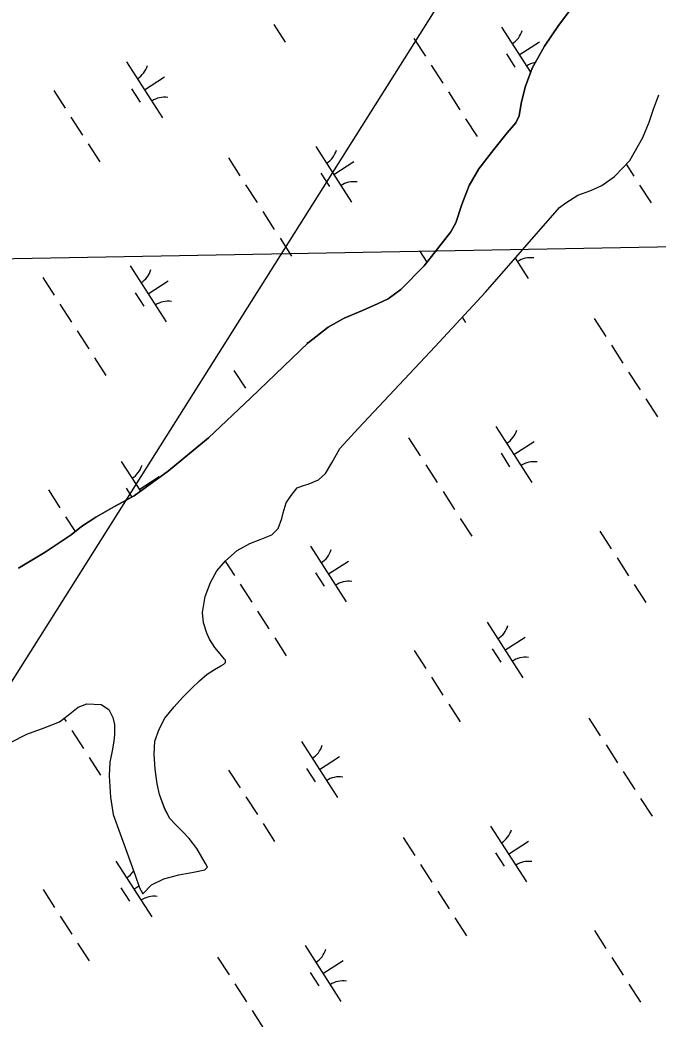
# Model space of a CAD drawing. Extents: x 3937982 to 3958556, y 219448 to 241894.
# Drawn here: x 3946430 to 3946911, y 235810 to 236562 of the extents above; entities that cross this region are included whole.
import ezdxf

# ---------------------------------------------------------------- set-up
doc = ezdxf.new("R2010")
doc.units = 0
for name, color, linetype in [('V-GRID-MAJR', 7, 'Continuous'), ('V-TOPO-SHOR', 7, 'Continuous'), ('V-UTIL-LINE', 7, 'Continuous'), ('V-WETL-SWMP', 7, 'Continuous')]:
    doc.layers.add(name, color=color, linetype=linetype)

msp = doc.modelspace()

# ---------------------------------------------------------------- linework, layer by layer
at = {"layer": 'V-GRID-MAJR'}
msp.add_spline([(3942640.453, 236314.075), (3945968.142, 236374.431), (3951288.627, 236471.56), (3951347.833, 236472.645)], degree=3, dxfattribs=at)
at = {"layer": 'V-TOPO-SHOR'}
for points in [[(3946846.703, 236572.562), (3946835.845, 236558.361), (3946825.14, 236542.586), (3946815.824, 236526.091), (3946810.562, 236511.814), (3946807.777, 236499.606), (3946806.077, 236490.183), (3946803.558, 236484.969), (3946796.986, 236477.359), (3946787.025, 236464.897), (3946775.808, 236450.176), (3946768.47, 236437.679), (3946762.858, 236423.408), (3946758.477, 236409.646), (3946754.539, 236402.875), (3946734.608, 236377.251), (3946717.051, 236359.292), (3946707.511, 236352.244), (3946699.769, 236348.849), (3946688.153, 236343.579), (3946674.258, 236337.816), (3946662.097, 236330.98), (3946647.246, 236319.282), (3946604.013, 236277.697), (3946572.128, 236247.682), (3946541.883, 236222.719), (3946515.916, 236203.82), (3946501.294, 236195.968), (3946487.017, 236187.935), (3946476.429, 236180.903), (3946468.472, 236174.535), (3946449.057, 236161.5), (3946428.956, 236149.519)], [(3946497.017, 236042.853), (3946499.911, 236036.869), (3946501.24, 236031.601), (3946501.136, 236023.733), (3946500.728, 236019.365), (3946499.594, 236012.907), (3946497.718, 236003.31), (3946497.052, 235992.822), (3946498.24, 235976.889), (3946500.165, 235963.743), (3946505.398, 235949.329), (3946516.879, 235918.04), (3946520.076, 235908.551), (3946522.642, 235904.144), (3946529.026, 235910.706), (3946538.358, 235915.306), (3946549.594, 235918.306), (3946560.819, 235920.432), (3946569.238, 235922.242), (3946571.188, 235924.143), (3946569.652, 235926.961), (3946563.328, 235938.239), (3946557.479, 235945.665), (3946552.649, 235950.802), (3946547.294, 235955.946), (3946542.809, 235960.728), (3946539.057, 235967.952), (3946535.004, 235978.849), (3946533.359, 235986.918), (3946531.758, 235997.961), (3946531.035, 236009.342), (3946531.688, 236019.127), (3946534.955, 236028.005), (3946539.09, 236036.349), (3946546.2, 236045.001), (3946552.592, 236052.088), (3946559.506, 236058.993), (3946565.177, 236064.517), (3946571.016, 236069.512), (3946576.484, 236072.938), (3946581.422, 236075.846), (3946583.535, 236077.042), (3946584.776, 236078.251), (3946584.963, 236079.123), (3946584.801, 236080), (3946584.113, 236080.884), (3946581.872, 236083.537), (3946579.462, 236086.369), (3946576.879, 236089.552), (3946572.767, 236095.902), (3946570.727, 236100.478), (3946568.38, 236108.207), (3946567.61, 236116.09), (3946569.519, 236128.134), (3946573.506, 236138.577), (3946578.348, 236147.434), (3946584.744, 236154.87), (3946593.593, 236162.626), (3946603.108, 236167.922), (3946611.021, 236170.966), (3946619.816, 236174.523), (3946624.6, 236179.182), (3946627.326, 236186.844), (3946628.257, 236191.204), (3946630.455, 236198.522), (3946634.205, 236204.246), (3946638.827, 236209.958), (3946643.572, 236211.643), (3946647.085, 236212.647), (3946655, 236215.864), (3946660.137, 236220.695), (3946664.966, 236228.678), (3946671.059, 236239.619), (3946685.081, 236255.001), (3946742.923, 236316.335), (3946780.729, 236357.467), (3946836.5, 236421.102), (3946841.27, 236424.537), (3946850.271, 236430.539), (3946860.286, 236433.906), (3946868.557, 236437.644), (3946877.921, 236444.517), (3946889.625, 236456.608), (3946899.3, 236473.797), (3946904.002, 236485.457), (3946907.281, 236495.207), (3946911.447, 236505.998)], [(3946409.836, 236011.648), (3946435.022, 236024.433), (3946448.201, 236028.982), (3946459.635, 236033.727), (3946466.173, 236038.54), (3946473.777, 236044.735), (3946480.279, 236047.099), (3946491.121, 236046.781), (3946497.017, 236042.853)]]:
    msp.add_lwpolyline(points, dxfattribs=at)
at = {"layer": 'V-UTIL-LINE'}
msp.add_line((3947949.336, 238483.295), (3945978.591, 235358.555), dxfattribs=at)
at = {"layer": 'V-WETL-SWMP'}
for p, q in [((3946835.844, 236558.361), (3946846.703, 236572.562)), ((3946621.264, 236559.054), (3946629.924, 236545.6)), ((3946825.139, 236542.585), (3946835.844, 236558.361)), ((3946792.716, 236557.122), (3946814.683, 236522.995)), ((3946726.851, 236548.527), (3946735.511, 236535.074)), ((3946806.248, 236536.101), (3946821.383, 236545.843)), ((3946796.512, 236536.97), (3946803.007, 236526.88)), ((3946815.824, 236526.09), (3946825.139, 236542.585)), ((3946510.283, 236530.783), (3946537.346, 236488.74)), ((3946739.841, 236528.347), (3946748.501, 236514.893)), ((3946810.562, 236511.815), (3946815.824, 236526.09)), ((3946523.814, 236509.761), (3946538.95, 236519.504)), ((3946455.417, 236509.386), (3946464.077, 236495.932)), ((3946514.079, 236510.631), (3946520.574, 236500.54)), ((3946752.831, 236508.166), (3946761.491, 236494.712)), ((3946807.776, 236499.607), (3946810.562, 236511.815)), ((3946806.077, 236490.183), (3946807.776, 236499.607)), ((3946468.407, 236489.205), (3946477.067, 236475.751)), ((3946765.821, 236487.985), (3946774.481, 236474.531)), ((3946796.985, 236477.359), (3946803.558, 236484.969)), ((3946803.558, 236484.969), (3946806.077, 236490.183)), ((3946787.024, 236464.896), (3946796.985, 236477.359)), ((3946481.397, 236469.024), (3946490.057, 236455.571)), ((3946652.849, 236467.093), (3946679.911, 236425.05)), ((3946775.808, 236450.176), (3946787.024, 236464.896)), ((3946586.984, 236458.498), (3946595.644, 236445.044)), ((3946666.38, 236446.071), (3946681.516, 236455.814)), ((3946886.862, 236453.753), (3946892.629, 236444.792)), ((3946656.645, 236446.94), (3946663.14, 236436.85)), ((3946768.47, 236437.678), (3946775.808, 236450.176)), ((3946599.974, 236438.317), (3946608.634, 236424.863)), ((3946896.959, 236438.065), (3946905.619, 236424.611)), ((3946762.858, 236423.408), (3946768.47, 236437.678)), ((3946758.477, 236409.646), (3946762.858, 236423.408)), ((3946612.964, 236418.136), (3946621.624, 236404.683)), ((3946754.539, 236402.876), (3946758.477, 236409.646)), ((3946734.607, 236377.251), (3946754.539, 236402.876)), ((3946625.954, 236397.956), (3946634.614, 236384.502)), ((3946731.112, 236388.397), (3946736.621, 236379.84)), ((3946803.175, 236383.078), (3946813.041, 236367.751)), ((3946512.982, 236377.063), (3946540.044, 236335.02)), ((3946717.05, 236359.291), (3946734.607, 236377.251)), ((3946447.117, 236368.468), (3946455.777, 236355.015)), ((3946526.513, 236356.042), (3946541.649, 236365.784)), ((3946516.778, 236356.911), (3946523.273, 236346.821)), ((3946707.511, 236352.245), (3946717.05, 236359.291)), ((3946460.107, 236348.288), (3946468.767, 236334.834)), ((3946688.153, 236343.58), (3946699.769, 236348.849)), ((3946699.769, 236348.849), (3946707.511, 236352.245)), ((3946674.257, 236337.817), (3946688.153, 236343.58)), ((3946662.096, 236330.981), (3946674.257, 236337.817)), ((3946763.257, 236338.458), (3946765.752, 236334.582)), ((3946862.679, 236337.509), (3946871.339, 236324.055)), ((3946473.097, 236328.107), (3946481.757, 236314.653)), ((3946647.247, 236319.282), (3946662.096, 236330.981)), ((3946604.013, 236277.697), (3946647.247, 236319.282)), ((3946646.111, 236319.765), (3946646.737, 236318.792)), ((3946875.669, 236317.328), (3946884.329, 236303.875)), ((3946486.087, 236307.926), (3946494.747, 236294.472)), ((3946591.245, 236298.368), (3946599.905, 236284.914)), ((3946888.659, 236297.148), (3946897.319, 236283.694)), ((3946572.127, 236247.682), (3946604.013, 236277.697)), ((3946604.235, 236278.187), (3946604.345, 236278.016)), ((3946901.649, 236276.967), (3946910.309, 236263.513)), ((3946788.677, 236256.075), (3946815.739, 236214.031)), ((3946541.883, 236222.718), (3946572.127, 236247.682)), ((3946722.812, 236247.48), (3946731.472, 236234.026)), ((3946802.208, 236235.053), (3946817.344, 236244.795)), ((3946792.473, 236235.922), (3946798.968, 236225.832)), ((3946506.244, 236229.735), (3946520.689, 236207.293)), ((3946735.802, 236227.299), (3946744.462, 236213.845)), ((3946515.917, 236203.82), (3946541.883, 236222.718)), ((3946519.775, 236208.714), (3946534.911, 236218.456)), ((3946451.378, 236208.338), (3946460.038, 236194.884)), ((3946510.04, 236209.583), (3946514.306, 236202.955)), ((3946748.792, 236207.118), (3946757.452, 236193.664)), ((3946501.294, 236195.967), (3946515.917, 236203.82)), ((3946487.018, 236187.935), (3946501.294, 236195.967)), ((3946464.368, 236188.157), (3946471.55, 236176.999)), ((3946476.429, 236180.903), (3946487.018, 236187.935)), ((3946761.782, 236186.937), (3946770.442, 236173.484)), ((3946449.057, 236161.499), (3946468.472, 236174.536)), ((3946468.472, 236174.536), (3946476.429, 236180.903)), ((3946866.94, 236177.379), (3946875.6, 236163.925)), ((3946428.956, 236149.52), (3946449.057, 236161.499)), ((3946648.81, 236166.045), (3946675.872, 236124.002)), ((3946584.664, 236154.779), (3946591.605, 236143.996)), ((3946662.341, 236145.023), (3946677.476, 236154.766)), ((3946879.93, 236157.198), (3946888.59, 236143.744)), ((3946652.606, 236145.893), (3946659.101, 236135.802)), ((3946595.935, 236137.269), (3946604.595, 236123.816)), ((3946892.92, 236137.017), (3946901.58, 236123.564)), ((3946608.925, 236117.089), (3946617.585, 236103.635)), ((3946781.939, 236108.746), (3946809.001, 236066.703)), ((3946621.914, 236096.908), (3946630.574, 236083.454)), ((3946795.47, 236087.725), (3946810.606, 236097.467)), ((3946727.073, 236087.349), (3946735.733, 236073.896)), ((3946785.735, 236088.594), (3946792.23, 236078.504)), ((3946740.063, 236067.169), (3946748.723, 236053.715)), ((3946753.053, 236046.988), (3946761.713, 236033.534)), ((3946463.116, 236036.29), (3946464.727, 236033.786)), ((3946858.64, 236036.461), (3946867.3, 236023.008)), ((3946469.057, 236027.059), (3946477.717, 236013.605)), ((3946642.072, 236018.717), (3946669.134, 235976.674)), ((3946871.63, 236016.281), (3946880.29, 236002.827)), ((3946482.047, 236006.878), (3946490.707, 235993.425)), ((3946655.603, 235997.695), (3946670.738, 236007.438)), ((3946587.206, 235997.32), (3946595.866, 235983.866)), ((3946645.868, 235998.565), (3946652.363, 235988.474)), ((3946884.62, 235996.1), (3946893.28, 235982.646)), ((3946600.196, 235977.139), (3946608.856, 235963.685)), ((3946897.61, 235975.919), (3946906.27, 235962.465)), ((3946613.185, 235956.958), (3946621.845, 235943.505)), ((3946784.638, 235955.027), (3946811.7, 235912.984)), ((3946718.773, 235946.432), (3946727.433, 235932.978)), ((3946798.169, 235934.005), (3946813.304, 235943.748)), ((3946788.434, 235934.874), (3946794.929, 235924.784)), ((3946502.204, 235928.687), (3946529.267, 235886.644)), ((3946731.763, 235926.251), (3946740.422, 235912.797)), ((3946447.338, 235907.29), (3946455.998, 235893.837)), ((3946506, 235908.535), (3946512.495, 235898.445)), ((3946515.736, 235907.666), (3946519.547, 235910.119)), ((3946744.752, 235906.07), (3946753.412, 235892.617)), ((3946460.328, 235887.11), (3946468.988, 235873.656)), ((3946757.742, 235885.89), (3946766.402, 235872.436)), ((3946862.901, 235876.331), (3946871.561, 235862.877)), ((3946473.318, 235866.929), (3946481.978, 235853.475)), ((3946644.77, 235864.997), (3946671.833, 235822.954)), ((3946578.905, 235856.402), (3946587.565, 235842.949)), ((3946658.302, 235843.976), (3946673.437, 235853.718)), ((3946875.891, 235856.15), (3946884.551, 235842.697)), ((3946648.566, 235844.845), (3946655.061, 235834.754)), ((3946591.895, 235836.222), (3946600.555, 235822.768)), ((3946888.881, 235835.97), (3946897.541, 235822.516)), ((3946604.885, 235816.041), (3946613.545, 235802.587))]:
    msp.add_line(p, q, dxfattribs=at)
for points in [[(3946611.021, 236170.966), (3946619.815, 236174.523), (3946624.6, 236179.183), (3946627.325, 236186.844), (3946628.258, 236191.205), (3946630.454, 236198.522), (3946634.204, 236204.245), (3946638.828, 236209.957), (3946643.573, 236211.643), (3946647.085, 236212.646), (3946655, 236215.865), (3946660.137, 236220.695), (3946664.966, 236228.678), (3946671.058, 236239.618), (3946685.082, 236255.001), (3946742.923, 236316.334), (3946780.728, 236357.466), (3946836.501, 236421.102), (3946841.269, 236424.537), (3946850.27, 236430.54), (3946860.286, 236433.906), (3946868.557, 236437.645), (3946877.92, 236444.518), (3946889.626, 236456.608), (3946899.3, 236473.798), (3946904.003, 236485.456), (3946907.281, 236495.208), (3946911.447, 236505.999)], [(3946409.837, 236011.648), (3946435.022, 236024.434), (3946448.202, 236028.982), (3946459.635, 236033.728), (3946466.172, 236038.54), (3946473.776, 236044.736), (3946480.28, 236047.099), (3946491.121, 236046.781), (3946497.017, 236042.854), (3946499.911, 236036.868), (3946501.241, 236031.602), (3946501.136, 236023.732), (3946500.729, 236019.364), (3946499.593, 236012.907), (3946497.717, 236003.31), (3946497.053, 235992.823), (3946498.241, 235976.889), (3946500.166, 235963.743), (3946505.398, 235949.33), (3946516.878, 235918.04), (3946520.076, 235908.551), (3946522.642, 235904.144), (3946529.026, 235910.706), (3946538.358, 235915.306), (3946549.594, 235918.306), (3946560.818, 235920.431), (3946569.238, 235922.243), (3946571.188, 235924.142), (3946569.651, 235926.961), (3946563.328, 235938.24), (3946557.479, 235945.665), (3946552.649, 235950.802), (3946547.294, 235955.946), (3946542.809, 235960.729), (3946539.057, 235967.951), (3946535.003, 235978.85), (3946533.36, 235986.919), (3946531.758, 235997.961), (3946531.034, 236009.341), (3946531.688, 236019.128), (3946534.955, 236028.006), (3946539.089, 236036.348), (3946546.201, 236045.001), (3946552.592, 236052.088), (3946559.506, 236058.994), (3946565.177, 236064.516), (3946571.016, 236069.512), (3946576.484, 236072.938), (3946581.421, 236075.846), (3946583.536, 236077.043), (3946584.777, 236078.251), (3946584.963, 236079.123), (3946584.8, 236080), (3946584.112, 236080.884), (3946581.873, 236083.537), (3946579.461, 236086.368), (3946576.88, 236089.551), (3946572.766, 236095.903), (3946570.727, 236100.478), (3946568.381, 236108.207), (3946567.61, 236116.089), (3946569.519, 236128.134), (3946573.506, 236138.577), (3946578.347, 236147.434), (3946584.743, 236154.871), (3946593.592, 236162.626), (3946603.109, 236167.922), (3946611.021, 236170.966)]]:
    msp.add_lwpolyline(points, dxfattribs=at)
for centre, start, end in [((3946791.497, 236559.455), 301.99668, 343.540338), ((3946821.397, 236513.003), 100.376517, 123.540335), ((3946509.064, 236533.116), 301.99668, 343.540338), ((3946538.964, 236486.664), 81.996677, 123.540335), ((3946651.63, 236469.426), 301.99668, 343.540338), ((3946681.53, 236422.974), 81.996677, 123.540335), ((3946814.659, 236365.675), 81.996677, 123.540335), ((3946511.763, 236379.396), 301.99668, 343.540338), ((3946541.663, 236332.944), 81.996677, 123.540335), ((3946787.458, 236258.407), 301.99668, 343.540338), ((3946817.358, 236211.956), 81.996677, 123.540335), ((3946505.025, 236232.068), 301.99668, 343.540338), ((3946647.591, 236168.378), 301.99668, 343.540338), ((3946677.491, 236121.926), 81.996677, 123.540335), ((3946780.72, 236111.079), 301.99668, 343.540338), ((3946810.62, 236064.627), 81.996677, 123.540335), ((3946640.853, 236021.05), 301.99668, 343.540338), ((3946670.753, 235974.598), 81.996677, 123.540335), ((3946783.418, 235957.36), 301.99668, 343.540338), ((3946813.318, 235910.908), 81.996677, 123.540335), ((3946500.985, 235931.02), 301.99668, 326.513006), ((3946530.885, 235884.568), 81.996677, 123.540335), ((3946643.551, 235867.33), 301.99668, 343.540338), ((3946673.451, 235820.878), 81.996677, 123.540335)]:
    msp.add_arc(centre, 17.623, start, end, dxfattribs=at)

doc.saveas('drawing.dxf')
